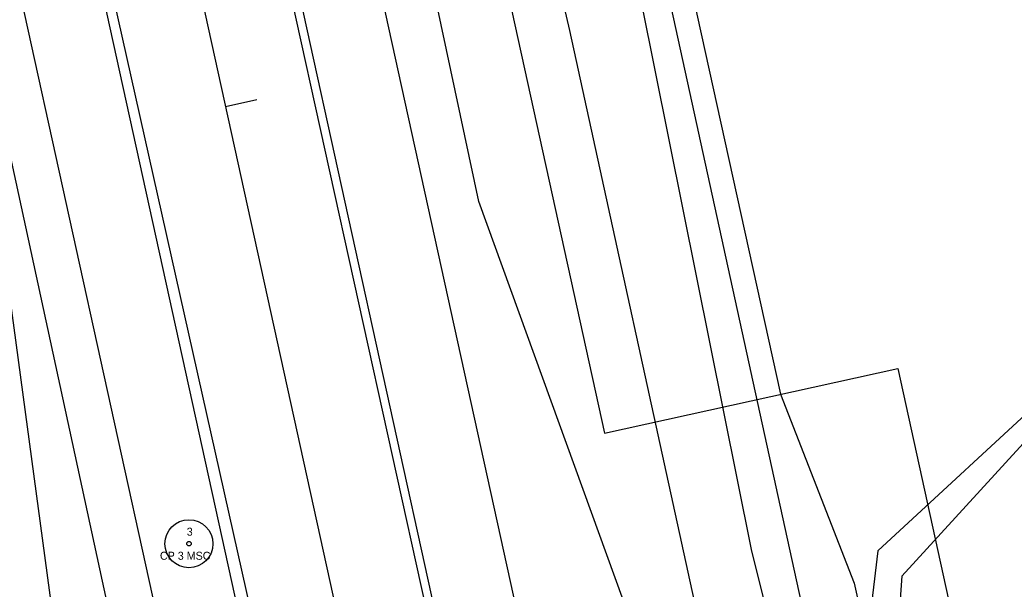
# Model space of a CAD drawing. Extents: x 2519952 to 2531965, y 848341 to 887632.
# Drawn here: x 2521505.3 to 2521629.5, y 869420.8 to 869491.9 of the extents above; entities that cross this region are included whole.
import ezdxf

# ---------------------------------------------------------------- set-up
doc = ezdxf.new("R2010")
doc.units = 0
for name, color, linetype in [('RD_EV_JW', 7, 'Continuous'), ('RD_EX_DV_Prop', 7, 'Continuous'), ('RD_EX_H2O', 7, 'Continuous'), ('RD_EX_Misc', 7, 'Continuous'), ('RD_EX_Road', 7, 'Continuous'), ('RD_EX_RW', 7, 'Continuous'), ('RD_EX_VEG', 7, 'Continuous'), ('RD_HC_Cl', 7, 'Continuous'), ('RD_HC_Data', 7, 'Continuous'), ('RD_HC_Data_Tic', 7, 'Continuous'), ('RD_HC_txCode', 7, 'Continuous'), ('RD_PD_BCA', 7, 'Continuous'), ('RD_PD_CstnLmt', 7, 'Continuous'), ('RD_PD_DR_ErosCtrl', 7, 'Continuous'), ('RD_PD_Final_TrvlWay', 7, 'Continuous'), ('RD_PD_GR', 7, 'Continuous'), ('RD_PD_RW', 7, 'Continuous'), ('RD_SMD_Locator', 7, 'Continuous')]:
    doc.layers.add(name, color=color, linetype=linetype)

msp = doc.modelspace()

# ---------------------------------------------------------------- linework, layer by layer
at = {"layer": 'RD_EV_JW'}
for points in [[(2521546, 869297.69), (2521525.41, 869312.69), (2521515.37, 869373.44), (2521495.43, 869521.14), (2521482.92, 869574.85), (2521459.76, 869662.29), (2521442.43, 869727.9), (2521425.65, 869774.53), (2521368.49, 869890.57), (2521324.04, 869856.83), (2521279.25, 869810.64)], [(2521546, 869297.69), (2521593.04, 869312.87), (2521606.74, 869342.3), (2521587.68, 869400.21), (2521562.64, 869469.22), (2521533.03, 869607.98), (2521515.51, 869680.54), (2521493.47, 869780.96), (2521483.54, 869825.68), (2521512.66, 869829.48), (2521542.13, 869835.41)]]:
    msp.add_lwpolyline(points, dxfattribs=at)
at = {"layer": 'RD_EX_DV_Prop'}
for p, q in [((2521462.62, 869965.93), (2521578.36, 869440.32)), ((2521578.36, 869440.32), (2521614.98, 869448.38)), ((2521614.98, 869448.38), (2521679.49, 869155.4))]:
    msp.add_line(p, q, dxfattribs=at)
at = {"layer": 'RD_EX_H2O'}
msp.add_lwpolyline([(2521849.68, 869328.81), (2521821.2, 869377.45), (2521842.05, 869416.38), (2521816.78, 869455.3), (2521768.08, 869489.96), (2521725.44, 869475.49), (2521689.67, 869468.67), (2521659.81, 869435.76), (2521635.15, 869443.9), (2521615.49, 869422.46), (2521611.76, 869370.27)], dxfattribs=at)
at = {"layer": 'RD_EX_Misc'}
msp.add_lwpolyline([(2521851.13, 869329.01), (2521822.13, 869377.81), (2521842.77, 869416.73), (2521824.35, 869446.83), (2521817.75, 869456.23), (2521768.36, 869491.64), (2521725.07, 869476.94), (2521688.96, 869469.91), (2521659.69, 869436.33), (2521634.79, 869446.17), (2521612.48, 869425.6), (2521606.21, 869372.94)], dxfattribs=at)
at = {"layer": 'RD_EX_Road'}
for p, q in [((2521556.07, 869418.45), (2521536.18, 869508.58)), ((2521535.15, 869413.84), (2521514.85, 869504.29))]:
    msp.add_line(p, q, dxfattribs=at)
at = {"layer": 'RD_EX_RW'}
for p, q in [((2521462.62, 869965.93), (2521578.36, 869440.32)), ((2521578.36, 869440.32), (2521614.98, 869448.38)), ((2521614.98, 869448.38), (2521679.5, 869155.4))]:
    msp.add_line(p, q, dxfattribs=at)
at = {"layer": 'RD_EX_VEG'}
for points in [[(2521610.45, 869370.67), (2521596.7, 869425.77), (2521517.85, 869817.89), (2521471.94, 870039.9)], [(2521534.64, 869321.72), (2521517.69, 869412.23), (2521476.45, 869602.61), (2521424.34, 869764.7)]]:
    msp.add_lwpolyline(points, dxfattribs=at)
at = {"layer": 'RD_HC_Cl'}
msp.add_line((2521425.99, 869957.86), (2521982.59, 867430.22), dxfattribs=at)
at = {"layer": 'RD_HC_Data'}
for radius in [3, 0.282]:
    msp.add_circle((2521526.43, 869426.5), radius, dxfattribs=at)
at = {"layer": 'RD_HC_Data_Tic'}
msp.add_line((2521530.98, 869481.08), (2521534.89, 869481.94), dxfattribs=at)
at = {"layer": 'RD_PD_BCA'}
for p, q in [((2521600.33, 869445.16), (2521609.53, 869421.58)), ((2521609.53, 869421.58), (2521614.88, 869397.13))]:
    msp.add_line(p, q, dxfattribs=at)
at = {"layer": 'RD_PD_CstnLmt'}
for p, q in [((2521551.42, 869587.98), (2521573.97, 869490.55)), ((2521573.97, 869490.55), (2521595.34, 869392.86))]:
    msp.add_line(p, q, dxfattribs=at)
at = {"layer": 'RD_PD_DR_ErosCtrl'}
msp.add_line((2521586.67, 869493.33), (2521608.04, 869395.64), dxfattribs=at)
at = {"layer": 'RD_PD_Final_TrvlWay'}
for p, q in [((2521526.57, 869556.91), (2521800.76, 868311.74)), ((2521503.13, 869551.75), (2521777.32, 868306.58))]:
    msp.add_line(p, q, dxfattribs=at)
at = {"layer": 'RD_PD_GR'}
for p, q in [((2521526.93, 869601.79), (2521575.32, 869382.05)), ((2521532.35, 869372.59), (2521483.96, 869592.33))]:
    msp.add_line(p, q, dxfattribs=at)
at = {"layer": 'RD_PD_RW'}
msp.add_line((2521551.94, 869664.89), (2521600.33, 869445.16), dxfattribs=at)
at = {"layer": 'RD_SMD_Locator'}
for centre in [(2521562.64, 869469.22), (2521526.43, 869426.5), (2521596.7, 869425.77), (2521612.48, 869425.6), (2521615.49, 869422.46)]:
    msp.add_circle(centre, 0.001, dxfattribs=at)

# ---------------------------------------------------------------- texts
at = {"layer": 'RD_HC_txCode'}
for s, p in [('3', (2521526.15, 869427.5)), ('CP 3 MSC', (2521522.8, 869424.5))]:
    msp.add_text(s, height=1, dxfattribs=at).set_placement(p)

doc.saveas('drawing.dxf')
